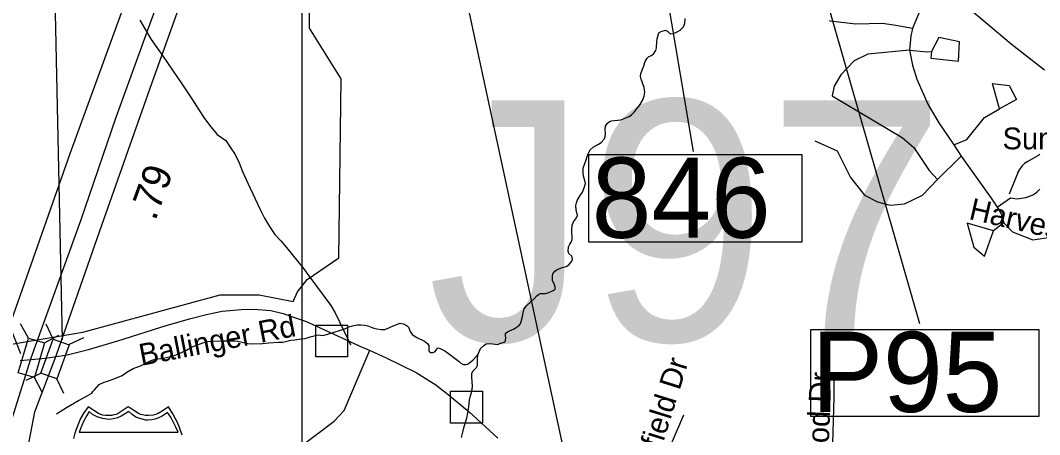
# Model space of a CAD drawing. Extents: x 1662474 to 1856135, y 779280 to 917889.
# Drawn here: x 1729808 to 1734254, y 856732 to 858541 of the extents above; entities that cross this region are included whole.
import ezdxf

# ---------------------------------------------------------------- set-up
doc = ezdxf.new("R2010")
doc.units = 0
for name, color, linetype in [('Exist Boundary Political City Limit New', 7, 'Continuous'), ('Exist Hydrographic Creek Single Shore', 7, 'Continuous'), ('Exist Hydrographic Misc Water Feature', 7, 'Continuous'), ('Exist Road Non-System Structure Non-Sys Other Attributed CELL', 7, 'Continuous'), ('Exist Road Non-System Structure Non-Sys Other Number Label', 7, 'Continuous'), ('Exist Road Non-System Type 51', 7, 'Continuous'), ('Exist Road Non-System Type 51 Label', 7, 'Continuous'), ('Exist Road Primary Interstate Divided Center Attributed', 7, 'Continuous'), ('Exist Road Primary Interstate Mileage Hundredths English Label', 7, 'Continuous'), ('Exist Road Primary Interstate Structure Standard Bridge CELL', 7, 'Continuous'), ('Exist Road Secondary Structure Standard Bridge Number Label', 7, 'Continuous'), ('Exist Road Secondary Type 51 Attributed', 7, 'Continuous'), ('Map Preparation Boundary City Limit Buffer Line', 7, 'Continuous'), ('Map Preparation Inset Cut Line', 7, 'Continuous'), ('Prop Horizontal Alignment', 7, 'Continuous'), ('Prop Roadway Culvert', 7, 'Continuous')]:
    doc.layers.add(name, color=color, linetype=linetype)

msp = doc.modelspace()

# ---------------------------------------------------------------- linework, layer by layer
at = {"layer": 'Exist Boundary Political City Limit New'}
msp.add_lwpolyline([(1729724.8, 857120.6), (1730080, 857179.9), (1730679.4, 857342.9), (1730849.6, 857342.9), (1730997.6, 857313.2), (1731016.5, 857356.5), (1731058.8, 857409.3), (1731196.1, 857504.3), (1731206.6, 858285.6), (1731069.4, 858507.4), (1731065.8, 859305), (1731224.1, 859315.6), (1731129.1, 859695.7), (1732386, 860595.8), (1733099, 861118.4), (1733130.6, 861176.5), (1732470.5, 862010.6)], dxfattribs=at)
at = {"layer": 'Exist Hydrographic Creek Single Shore'}
for points in [[(1732533, 858362.1), (1732541.1, 858376.6), (1732549.2, 858383.4), (1732561.2, 858388.1), (1732570.2, 858397.2), (1732576.2, 858404.6), (1732579.1, 858409.4), (1732582, 858421.2), (1732583.6, 858449.2), (1732585.1, 858460.2), (1732589.4, 858477.3), (1732593, 858486.2), (1732603.2, 858492.8), (1732622.2, 858498.1), (1732630.9, 858494.1), (1732638.8, 858484.9), (1732645.5, 858482.8), (1732656.4, 858484.4), (1732669.4, 858489.4), (1732685.1, 858497.8), (1732699.9, 858513), (1732706.1, 858528), (1732707.2, 858549.5)], [(1731804.9, 857083.9), (1731814.9, 857107.8), (1731828.8, 857122), (1731839.8, 857128.2), (1731855.2, 857129.6), (1731891, 857126.2), (1731898.6, 857130.1), (1731922.5, 857137.2), (1731925.1, 857153.4), (1731923.5, 857165.6), (1731923.8, 857175), (1731935.4, 857182.1), (1731941.9, 857185.8), (1731961.4, 857194.7), (1731972.4, 857201.5), (1731980, 857206.2), (1731987.9, 857214.9), (1731990.8, 857220.9), (1731998.6, 857248.2), (1732001, 857264.2), (1732004.9, 857281.3), (1732014.9, 857294.1), (1732035.4, 857313.1), (1732048.2, 857325.4), (1732059.8, 857338), (1732069.1, 857345.3), (1732076.5, 857347.9), (1732098.6, 857348.5), (1732113.2, 857352.7), (1732131.4, 857361.3), (1732139.8, 857368.2), (1732139.8, 857377.6), (1732135.9, 857390.8), (1732129.2, 857404.6), (1732128.2, 857426.2), (1732130.6, 857435.1), (1732139, 857446.1), (1732149.8, 857452.9), (1732168.4, 857460), (1732188.4, 857467.1), (1732199.9, 857473.9), (1732213.5, 857489.1), (1732215.4, 857499.1), (1732213.8, 857510.9), (1732200.4, 857523.8), (1732197.2, 857534.1), (1732199.1, 857552.1), (1732203.9, 857563.4), (1732209.9, 857572.1), (1732214.1, 857584.7), (1732213, 857625.6), (1732214.6, 857646.9), (1732220.6, 857661.6), (1732233.8, 857678.9), (1732237.4, 857688.6), (1732231.9, 857714.6), (1732230.9, 857733.5), (1732232.8, 857744.8), (1732236.1, 857754), (1732244.5, 857768.7), (1732249, 857776), (1732259.8, 857791.5), (1732267.4, 857809.4), (1732272.9, 857829.6), (1732270.5, 857842.4), (1732263.4, 857861.1), (1732261.9, 857874.2), (1732262.6, 857895.2), (1732265.2, 857903.9), (1732269.5, 857916.7), (1732275.8, 857932.7), (1732278.9, 857942.4), (1732284.4, 857957.9), (1732293.6, 857975.5), (1732306.2, 857987.6), (1732330.1, 858000.9), (1732340.6, 858007.8), (1732354.5, 858023), (1732357.9, 858032.7), (1732360, 858046.1), (1732359, 858065.5), (1732360.2, 858079.9), (1732366.9, 858091.2), (1732377, 858099.4), (1732386.8, 858102.8), (1732427.1, 858106.2), (1732463.9, 858121.7), (1732474.1, 858128), (1732486, 858141.1), (1732499.9, 858160), (1732511.1, 858174.4), (1732521.6, 858191.8), (1732529.2, 858210.9), (1732530.9, 858227.4), (1732529, 858247.4), (1732515.1, 858284.7), (1732512.2, 858296.2), (1732513.5, 858309.1), (1732527.8, 858343.2), (1732533, 858362.1)], [(1729965.5, 856823.8), (1730008.6, 856850.6), (1730061.4, 856881.6), (1730086, 856894.7), (1730118.6, 856913.3), (1730123.9, 856920.1), (1730131.4, 856928.6), (1730151.9, 856950.6), (1730172.6, 856961.6), (1730191.5, 856967.9), (1730211.8, 856973.9), (1730251.1, 856990.8), (1730272.1, 857004.9), (1730300.2, 857020.7), (1730315.4, 857026.7), (1730328.5, 857031.2), (1730355, 857044.6), (1730377.6, 857055.6), (1730396.2, 857062.4), (1730432.5, 857065.6), (1730474.8, 857076.6), (1730504.4, 857087.9), (1730532.2, 857101), (1730556.9, 857115.1), (1730564, 857118.6), (1730603.9, 857133.2), (1730625.4, 857138.8), (1730647.1, 857141.1), (1730684.1, 857142.2), (1730743, 857142.4), (1730756.1, 857140.9), (1730799.6, 857130.6), (1730819.6, 857129.3), (1730864, 857130.1), (1730892, 857132.8), (1730933.5, 857135.4), (1730951.9, 857135.4), (1730976, 857141.4), (1730987.4, 857144.2), (1731005.1, 857146.6), (1731033, 857151.1), (1731050.2, 857152.7), (1731072.1, 857159), (1731107.2, 857168.7), (1731126.6, 857165.6), (1731149.2, 857171.6), (1731204.6, 857187.9), (1731219.1, 857192.3), (1731242.1, 857202.3), (1731256.1, 857208.1), (1731276.8, 857212.2), (1731293.1, 857211.8), (1731308.6, 857210.4), (1731323, 857206.8), (1731337.5, 857201), (1731349.8, 857197.3), (1731362.4, 857194.7), (1731381.5, 857190.8), (1731397.8, 857191.5), (1731414.9, 857198.9), (1731433.5, 857207.8), (1731452.4, 857214.6), (1731464.2, 857218.6), (1731483.1, 857214.6), (1731495.8, 857206.5), (1731501, 857201), (1731508, 857182.1), (1731516.5, 857169.2), (1731536.9, 857156.6), (1731571, 857140.3), (1731584.4, 857129.3), (1731588.9, 857121.2), (1731589.4, 857105.2), (1731589.6, 857098.6), (1731591.8, 857093.6), (1731595.5, 857091.2), (1731608.9, 857091.2), (1731616.8, 857094.7), (1731628.8, 857110.7), (1731639, 857108.9), (1731658.8, 857097.6), (1731674.8, 857087.1), (1731710.4, 857060), (1731721.4, 857051.1), (1731729.5, 857044.6), (1731740.6, 857038.8), (1731751.1, 857038.2), (1731757.4, 857039.8), (1731767.1, 857045.3), (1731782.6, 857059.5), (1731804.9, 857083.9)], [(1731770.8, 856901.8), (1731777.1, 856921.4), (1731779.4, 856941.9), (1731776.8, 856984.2), (1731777.6, 857000.2), (1731782, 857010.2), (1731797.8, 857025.1), (1731801, 857034.1), (1731801.8, 857054.5), (1731801.5, 857067.1), (1731804.9, 857083.9)], [(1731731.4, 856720.1), (1731737.1, 856743), (1731742.4, 856761.9), (1731745.6, 856772.1), (1731751.4, 856791.2), (1731754.5, 856804.9), (1731759.5, 856828), (1731763.4, 856854.2), (1731767.4, 856883.6), (1731770.8, 856901.8)]]:
    msp.add_lwpolyline(points, dxfattribs=at)
at = {"layer": 'Exist Hydrographic Misc Water Feature'}
msp.add_lwpolyline([(1730328.9, 858541.8), (1730377.9, 858457.1), (1730430.8, 858383.8), (1730511.2, 858264.8), (1730556.1, 858198.2), (1730585.7, 858150), (1730611.3, 858113.4), (1730638.6, 858076.7), (1730666, 858042.5), (1730703.8, 858016.3), (1730723.2, 857988), (1730744.8, 857955.6), (1730762.4, 857919.1), (1730775.9, 857881.1), (1730799.1, 857830.5), (1730853.7, 857715.4), (1730872.9, 857677.2), (1730894.5, 857641.5), (1730918, 857606.6), (1730943.7, 857578.2), (1730969.1, 857549.7), (1731041.9, 857457.1), (1731065.7, 857426.3), (1731161.6, 857295.5), (1731181.1, 857264.7), (1731237.5, 857146.3), (1731247.2, 857123.9)], dxfattribs=at)
at = {"layer": 'Exist Road Non-System Structure Non-Sys Other Attributed CELL'}
for points in [[(1731096.1, 857211), (1731235, 857211), (1731235, 857072), (1731096.1, 857072)], [(1731684.1, 856921.7), (1731823.1, 856921.7), (1731823.1, 856782.6), (1731684.1, 856782.6)]]:
    msp.add_lwpolyline(points, close=True, dxfattribs=at)
at = {"layer": 'Exist Road Non-System Type 51'}
for p, q in [((1733879.4, 857997.2), (1733911.6, 857947.9)), ((1733807.8, 857846.1), (1733911.6, 857947.9)), ((1734098.2, 857657.2), (1734051.9, 857622.2))]:
    msp.add_line(p, q, dxfattribs=at)
for points in [[(1733765.5, 858740), (1733741.4, 858707.5), (1733741.6, 858626.9), (1733729.5, 858580.2), (1733698.5, 858505.7)], [(1733698.5, 858505.7), (1733626.4, 858518.8), (1733568.6, 858527.4), (1733451.4, 858524.2), (1733340.5, 858538.2), (1733338.6, 858539.5), (1733338.6, 858540)], [(1733698.5, 858505.7), (1733692.6, 858473.9), (1733686.8, 858411.7)], [(1733782.8, 858404.9), (1733778.6, 858376.2), (1733899.9, 858363.7), (1733903.8, 858447.9), (1733814, 858466.5), (1733782.8, 858404.9)], [(1733686.8, 858411.7), (1733503.8, 858393.9), (1733444.8, 858364.7), (1733386.1, 858303.2), (1733356.9, 858253.7), (1733348.6, 858211.9), (1733654.4, 858030.1), (1733704.9, 857985.4), (1733772.6, 857885.8), (1733807.8, 857846.1)], [(1733686.8, 858411.7), (1733765.1, 858404.5), (1733782.8, 858404.9)], [(1733686.8, 858411.7), (1733699.4, 858345.9), (1733717.6, 858283.9), (1733768.1, 858172.8), (1733813.5, 858093.1), (1733879.4, 857997.2)], [(1734078.9, 858155.2), (1734048.4, 858265.5), (1734121.6, 858256.1), (1734152.4, 858196.2), (1734078.9, 858155.2)], [(1733879.4, 857997.2), (1733936.1, 858021.2), (1734013.8, 858117.5), (1734078.9, 858155.2)], [(1733273.6, 858014.9), (1733370.4, 857972.1), (1733428.8, 857854.5), (1733490.1, 857778.4), (1733546.4, 857748.7), (1733601.9, 857733.8), (1733664.1, 857740.6), (1733703.5, 857759.5), (1733743.1, 857778.4), (1733807.8, 857846.1)], [(1733911.6, 857947.9), (1734041.9, 857765), (1734068.1, 857726.2)], [(1734254.8, 857954.8), (1734250.4, 857952.9), (1734202.2, 857925.4), (1734201.6, 857925.1), (1734187.9, 857915.6), (1734175.8, 857903.9), (1734165.6, 857890.4), (1734157.8, 857875.5), (1734156.8, 857873.1), (1734120.5, 857781.7)], [(1734068.1, 857726.2), (1734127.4, 857765.8), (1734155.6, 857762.5), (1734183.6, 857766.4), (1734193.9, 857768.3), (1734211.1, 857773.6), (1734227.2, 857781.4), (1734242.1, 857791.5), (1734255.2, 857803.8)], [(1734068.1, 857726.2), (1734085.9, 857696), (1734098.2, 857657.2)], [(1734051.9, 857622.2), (1733937.9, 857655), (1733967.4, 857551.4), (1734012.6, 857510.9), (1734051.9, 857622.2)], [(1734098.2, 857657.2), (1734135.9, 857617.5), (1734224.1, 857583), (1734301.6, 857594.1), (1734347.1, 857616.7)], [(1729805.9, 857055.7), (1729917.6, 857066.1), (1730012.1, 857081.1), (1730104.2, 857104.1), (1730232.1, 857142.1), (1730444.1, 857208.9), (1730551.2, 857240), (1730625, 857258.5), (1730688.3, 857271.2), (1730770.1, 857278.1), (1730825.4, 857280.4), (1730900.3, 857274.6), (1730953.9, 857261.9), (1730994.8, 857246.4), (1731051.8, 857227.4), (1731099, 857205.5), (1731301.2, 857113.3), (1731320.2, 857105.3), (1731403.7, 857067.2), (1731533.9, 857003.9), (1731573.7, 856978.5), (1731619.2, 856949.7), (1731673.9, 856907.1), (1731765.5, 856832.2), (1731891, 856717)], [(1731022.1, 856675.1), (1731175.9, 856790.6), (1731219.4, 856837.2), (1731331.9, 857100.7)], [(1733322.9, 856019.9), (1733335.6, 856244.5), (1733350.2, 856642.8), (1733357.4, 856896.5), (1733357.4, 856978.7)], [(1732527.1, 856263.2), (1732577.6, 856426.2), (1732588.6, 856539.2), (1732602.5, 856588.2), (1732701.6, 856819.1)]]:
    msp.add_lwpolyline(points, dxfattribs=at)
at = {"layer": 'Exist Road Primary Interstate Divided Center Attributed'}
for points in [[(1729964.7, 857080.3), (1730153.5, 857622), (1730381.9, 858269.3), (1730683.2, 859111.5), (1730912.8, 859776.7), (1731016.9, 860070.1)], [(1729854.6, 857067.7), (1730071.1, 857667.9), (1730225.1, 858119.2), (1730373.5, 858526.9), (1730527.5, 858944.6), (1730656.9, 859313), (1730786.2, 859673.7), (1730918.4, 860026.4)], [(1729630, 852696.3), (1729637.5, 856023), (1729681.5, 856438.4), (1729741.3, 856705.9), (1729854.6, 857067.7)], [(1729724.4, 852691.6), (1729766.5, 856070.2), (1729798, 856451), (1729870.3, 856831.7), (1729964.7, 857080.3)]]:
    msp.add_lwpolyline(points, dxfattribs=at)
at = {"layer": 'Exist Road Primary Interstate Structure Standard Bridge CELL'}
for p, q in [((1729843, 857153.4), (1729808.7, 857216.7)), ((1729950.9, 857149.6), (1729920.2, 857214.8)), ((1729912.1, 857132.9), (1729975.4, 857167.3)), ((1730018.7, 857125.2), (1730083.9, 857155.9)), ((1729832.1, 856970.6), (1729897.2, 857001.3)), ((1729902.8, 856918), (1729868.5, 856981.3)), ((1729997.2, 856911.2), (1729966.6, 856976.3))]:
    msp.add_line(p, q, dxfattribs=at)
for points in [[(1729797.8, 857002.3), (1729842.7, 857153.5), (1729913.4, 857132.6), (1729868.5, 856981.3)], [(1729897.2, 857001.3), (1729950.6, 857149.7), (1730019.9, 857124.8), (1729966.6, 856976.3)]]:
    msp.add_lwpolyline(points, close=True, dxfattribs=at)
at = {"layer": 'Exist Road Secondary Structure Standard Bridge Number Label'}
for p, q in [((1731973.4, 862523.4), (1732741.9, 857968.5)), ((1729809.1, 857084.5), (1728134.7, 861320.7)), ((1729991.2, 857146.1), (1729914.5, 860709.9)), ((1731344.5, 860525), (1732423.7, 855522.7))]:
    msp.add_line(p, q, dxfattribs=at)
msp.add_lwpolyline([(1732287.2, 857956.2), (1733216.2, 857956.2), (1733216.2, 857572.1), (1732287.2, 857572.1)], close=True, dxfattribs=at)
at = {"layer": 'Exist Road Secondary Type 51 Attributed'}
for points in [[(1729701.8, 857045.1), (1730024.7, 857959.5), (1730439.5, 859097.7), (1730683.7, 859812), (1730748.2, 860005.5), (1730762, 860139.2), (1730785.1, 860369.6), (1730782.8, 860604.6), (1730798.9, 860770.5), (1730849.6, 861120.7), (1730909.5, 861300.4), (1730946.4, 861360.3), (1730997, 861429.1)], [(1731469.4, 860537.7), (1731586.3, 860324.4), (1731681.9, 860201.6), (1731782.7, 860093.8), (1731937.4, 859952.1), (1732061.2, 859861), (1732224.5, 859758), (1732473.7, 859616.3), (1732638.6, 859525.3), (1732782, 859461.7), (1733025.5, 859332.7), (1733174.7, 859242.6), (1733335.5, 859119.2), (1733429.9, 859038.4), (1733499.2, 858982.1), (1733591.4, 858905.6), (1733623.2, 858882.6), (1733662.1, 858849.9), (1733776, 858750.4), (1733891.7, 858641.3), (1734128.9, 858439.1), (1734274.4, 858324.7)]]:
    msp.add_lwpolyline(points, dxfattribs=at)
at = {"layer": 'Map Preparation Boundary City Limit Buffer Line'}
msp.add_lwpolyline([(1729724.8, 857120.6), (1730080, 857179.9), (1730679.4, 857342.9), (1730849.6, 857342.9), (1730997.6, 857313.2), (1731016.5, 857356.5), (1731058.8, 857409.3), (1731196.1, 857504.3), (1731206.6, 858285.6), (1731069.4, 858507.4), (1731065.8, 859305), (1731224.1, 859315.6), (1731129.1, 859695.7), (1732386, 860595.8), (1733099, 861118.4), (1733130.6, 861176.5), (1732470.5, 862010.6)], dxfattribs=at)
at = {"layer": 'Map Preparation Inset Cut Line'}
for points in [[(1731035.7, 826588.1), (1668486.3, 826588.1), (1668486.3, 870408.9), (1731035.7, 870408.9)], [(1731035.7, 826588.1), (1793585.1, 826588.1), (1793585.1, 870408.9), (1731035.7, 870408.9)]]:
    msp.add_lwpolyline(points, close=True, dxfattribs=at)
at = {"layer": 'Prop Horizontal Alignment'}
msp.add_line((1733170.1, 859170), (1733729.7, 857217.6), dxfattribs=at)
msp.add_lwpolyline([(1733255.1, 857191.3), (1734250.5, 857191.3), (1734250.5, 856811.4), (1733255.1, 856811.4)], close=True, dxfattribs=at)
at = {"layer": 'Prop Roadway Culvert'}
msp.add_lwpolyline([(1730513, 856729.8), (1730501.9, 856763.7), (1730492.9, 856785.4), (1730472.1, 856823.8), (1730453.4, 856853.4), (1730426.1, 856834.3), (1730408.4, 856824.8), (1730397.5, 856820), (1730386.4, 856817.8), (1730365.9, 856815.3), (1730353, 856815.9), (1730341, 856818.6), (1730330.9, 856820.8), (1730322.7, 856824.8), (1730278.4, 856853.4), (1730234.2, 856824.8), (1730224.9, 856820.6), (1730215.4, 856818.6), (1730206.2, 856816.1), (1730191.1, 856815.3), (1730179.5, 856815.7), (1730167.6, 856817.8), (1730158.3, 856819.8), (1730147.8, 856824.8), (1730102.6, 856853.4), (1730084.9, 856827.7), (1730070.4, 856802.3), (1730055.1, 856766.4), (1730045.5, 856738.6), (1730038.7, 856715.7)], dxfattribs=at)
msp.add_lwpolyline([(1730108, 856832.7), (1730097, 856815.8), (1730084.3, 856792.9), (1730074.2, 856769.3), (1730063.8, 856743.1), (1730495.4, 856743), (1730485.4, 856765.4), (1730474.6, 856787.9), (1730463.3, 856808.5), (1730449.6, 856828.4), (1730425.4, 856813.1), (1730407.8, 856804.8), (1730393.6, 856799.9), (1730381.6, 856797.2), (1730363, 856795.7), (1730354.7, 856796.2), (1730328.8, 856802.1), (1730311.2, 856809.3), (1730294.5, 856820.4), (1730281, 856833.1), (1730246.8, 856812.5), (1730231.7, 856805.8), (1730214.2, 856801.3), (1730195.1, 856798.9), (1730165.7, 856802.1), (1730142.6, 856810.1), (1730122.7, 856820.4)], close=True, dxfattribs=at)

# ---------------------------------------------------------------- texts
at = {"layer": 'Exist Road Non-System Structure Non-Sys Other Number Label'}
msp.add_text('J97', height=1049.86, dxfattribs=at).set_placement((1731582.2, 857141.5))
at = {"layer": 'Exist Road Non-System Type 51 Label'}
msp.add_text('Summer Pl', height=95, dxfattribs=at).set_placement((1734091.9, 857978.2))
for s, rotation, p in [('Harvest', 346.9983, (1733941.4, 857674.1)), ('Ballinger Rd', 10.895, (1730335.1, 857032.7)), ('Wakefield Dr', 72.6887, (1732506.3, 856356.6)), ('Pinewood Dr', 87.8246, (1733318.6, 856277.5))]:
    msp.add_text(s, height=95, rotation=rotation, dxfattribs=at).set_placement(p)
at = {"layer": 'Exist Road Primary Interstate Mileage Hundredths English Label'}
msp.add_text('.79', height=125, rotation=69.9979, dxfattribs=at).set_placement((1730396.2, 857662.7))
at = {"layer": 'Exist Road Secondary Structure Standard Bridge Number Label'}
msp.add_text('846', height=350, dxfattribs=at).set_placement((1732299.8, 857591.9))
at = {"layer": 'Prop Horizontal Alignment'}
msp.add_text('P95', height=350, dxfattribs=at).set_placement((1733258.4, 856831.2))

doc.saveas('drawing.dxf')
